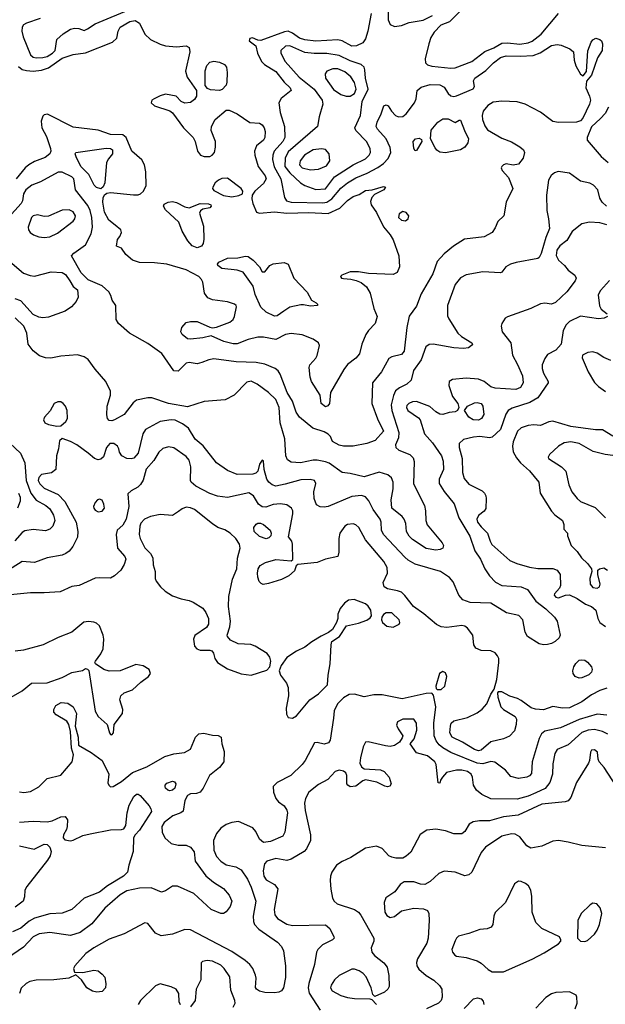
# Model space of a CAD drawing. Extents: x 1173029 to 1307123, y 522559 to 678521.
# Tile 318 of 623: x 1267217 to 1271464, y 552306 to 559449. Entities that reach past the tile are written whole.
import ezdxf

# ---------------------------------------------------------------- set-up
doc = ezdxf.new("R2010")
doc.units = 0

msp = doc.modelspace()

# ---------------------------------------------------------------- linework, layer by layer
at = {"layer": '0CON10XD'}
for points in [[(1269888.8, 559565), (1269888.3, 559448.3), (1269905, 559413.3), (1269935, 559400), (1269985, 559405.8), (1270042.5, 559427.5), (1270143.4, 559446.6), (1270211.7, 559478.3)], [(1269765.2, 559494.8), (1269742.3, 559365), (1269725, 559310), (1269705, 559280.9), (1269660.1, 559259.9), (1269625, 559257.5), (1269555, 559294.7), (1269525, 559302.9), (1269365, 559292.9), (1269285, 559301.7), (1269245.9, 559315.9), (1269195, 559351.6), (1269164.8, 559364.8), (1269138.3, 559361.7), (1268965, 559299.2), (1268945, 559301.2), (1268905, 559318), (1268885, 559312.5), (1268880, 559295), (1268928.6, 559258.6), (1268942.1, 559205), (1268970.5, 559145), (1268992.9, 559122.9), (1269075, 559073.9), (1269135.7, 558995.7), (1269178.2, 558955), (1269185.6, 558935), (1269112.9, 558877.1), (1269096.2, 558845), (1269106.1, 558775), (1269137.4, 558675), (1269139.5, 558595), (1269126.2, 558565), (1269063.6, 558495), (1269052.6, 558465), (1269050.3, 558435), (1269061.4, 558381.4), (1269110.5, 558295), (1269138.3, 558158.3), (1269152.9, 558135), (1269185, 558124.1), (1269415, 558120.4), (1269445, 558125.6), (1269479.8, 558150.2), (1269545, 558226.1), (1269593.4, 558266.6), (1269655, 558301.6), (1269737.5, 558335), (1269814.5, 558375.5), (1269854.8, 558405.2), (1269888.8, 558441.2), (1269908.5, 558485), (1269902.9, 558522.9), (1269875.8, 558585.8), (1269813.1, 558655), (1269803.3, 558675), (1269808.6, 558705), (1269838, 558765), (1269857.5, 558825), (1269875, 558831.2), (1269890, 558825), (1269914.4, 558784.4), (1269943.8, 558753.8), (1269965, 558744.5), (1269995, 558745.5), (1270019.6, 558765), (1270080.5, 558845), (1270093.3, 558875), (1270099.4, 558935), (1270129.6, 558960.4), (1270195, 558978.2), (1270265, 558975.9), (1270295, 558958.8), (1270324.3, 558914.3), (1270345, 558896.8), (1270365, 558891.6), (1270385, 558895.8), (1270505, 558948), (1270515.8, 558965), (1270509.2, 559005), (1270519.2, 559025), (1270598.5, 559081.5), (1270653.1, 559135), (1270705, 559175.3), (1270745, 559187.6), (1270846.3, 559183.7), (1270940.7, 559189.3), (1270992.2, 559207.8), (1271075, 559261.9), (1271115, 559269.7), (1271145, 559264.1), (1271206.8, 559236.8), (1271233.1, 559215), (1271238.9, 559155), (1271250.9, 559115), (1271285, 559053.8), (1271305, 559042.5), (1271327.5, 559072.5), (1271336.8, 559223.2), (1271361.4, 559285), (1271375, 559303.8), (1271395, 559313.8), (1271425, 559306.2), (1271436.7, 559295), (1271443.6, 559273.6), (1271441.2, 559225), (1271408.5, 559171.5), (1271365, 559047.5), (1271327, 559003), (1271322.9, 558955), (1271350.4, 558895), (1271356.7, 558865), (1271349.1, 558835), (1271302.2, 558735), (1271285, 558715.3), (1271255, 558705.3), (1271125, 558702.2), (1271085, 558711.4), (1271065, 558724.2), (1270995, 558778.2), (1270882.5, 558835), (1270825, 558854.1), (1270715, 558857.5), (1270650.4, 558849.6), (1270613.1, 558826.9), (1270579.7, 558785), (1270571.2, 558755), (1270572.9, 558725), (1270589.9, 558679.9), (1270611.1, 558651.1), (1270715, 558590.4), (1270785, 558561.9), (1270845, 558527.8), (1270870.6, 558505), (1270877.8, 558485), (1270869.4, 558445), (1270835, 558402), (1270795.9, 558394.1), (1270745, 558403.1), (1270725, 558396.7), (1270713.1, 558385), (1270709.4, 558375), (1270715.8, 558355), (1270761.2, 558305), (1270794, 558225), (1270746.5, 558125), (1270729.2, 558025), (1270684.4, 557985.6), (1270665, 557940), (1270644.3, 557905.7), (1270585, 557874), (1270444.3, 557855.7), (1270363.9, 557806.1), (1270295, 557751.5), (1270245.4, 557695), (1270213.1, 557605), (1270129.6, 557460.4), (1270095, 557371.4), (1270041.3, 557298.7), (1270023.8, 557215), (1270005, 557044), (1269985, 557020), (1269915, 557002.9), (1269895, 556990), (1269842.1, 556895), (1269776.9, 556815), (1269771.8, 556665), (1269812.8, 556552.8), (1269855.6, 556465), (1269795, 556395.6), (1269735, 556373.5), (1269635, 556354.3), (1269565, 556354.4), (1269535, 556361.4), (1269485, 556390), (1269470, 556425), (1269455, 556443.3), (1269425, 556459.2), (1269344, 556486), (1269245.5, 556565), (1269223, 556603), (1269195, 556681.9), (1269156.7, 556745), (1269106.7, 556876.7), (1269091.2, 556901.2), (1269068.6, 556918.6), (1268995, 556950.5), (1268932.9, 556962.9), (1268787.9, 556967.9), (1268625, 556987.7), (1268588.1, 556981.9), (1268538, 556962), (1268503, 556953), (1268445, 556961.4), (1268425, 556957.1), (1268365, 556900), (1268335, 556901.2), (1268247.8, 557027.8), (1268145, 557100.5), (1268013.3, 557175), (1267934.1, 557244.1), (1267916.7, 557275), (1267913.3, 557375), (1267886.7, 557415), (1267878.8, 557448.8), (1267864, 557475), (1267815, 557517.5), (1267712.7, 557562.7), (1267662.7, 557612.7), (1267592, 557735), (1267609.2, 557755), (1267694.4, 557815), (1267734.8, 557895.2), (1267743.7, 557945), (1267739.6, 558015), (1267727.9, 558065), (1267711.1, 558101.1), (1267622.1, 558215), (1267609.5, 558295), (1267595, 558307.9), (1267525, 558342.2), (1267495, 558342.2), (1267367.5, 558272.5), (1267305, 558249.1), (1267261.5, 558215), (1267244.5, 558185), (1267236.5, 558135), (1267226.5, 558115), (1267135.4, 558015)], [(1267365, 559458), (1267265, 559423.2), (1267245, 559411.5), (1267235, 559395.8), (1267232.9, 559365), (1267242.2, 559325), (1267294.2, 559195), (1267315, 559176.5), (1267335, 559171.4), (1267384.2, 559174.2), (1267415, 559182.6), (1267454.7, 559205), (1267474.1, 559225), (1267486.8, 559305), (1267532.6, 559347.4), (1267585, 559379.2), (1267615, 559388), (1267645, 559385.5), (1267685, 559370), (1267707.6, 559382.4), (1267765, 559419.3), (1268037.4, 559532.6)], [(1270406.2, 559505), (1270335, 559433.3), (1270270.9, 559409.1), (1270222.1, 559357.9), (1270199.8, 559320.2), (1270183.5, 559275), (1270157.1, 559165), (1270160, 559135), (1270175, 559120.6), (1270205, 559111.8), (1270345, 559097.3), (1270375, 559099.7), (1270496, 559145), (1270590.7, 559219.3), (1270655, 559244.7), (1270715, 559278.6), (1270755, 559281.9), (1270845, 559271.7), (1270905, 559281.6), (1270935, 559293.3), (1270999.5, 559345), (1271124.2, 559495)], [(1267208.3, 559108.3), (1267235, 559086.9), (1267265, 559079.5), (1267315.2, 559074.8), (1267375, 559082.9), (1267425, 559100), (1267525, 559169.3), (1267605, 559195.9), (1267695, 559208.9), (1267890, 559285), (1267922.2, 559315), (1267930.5, 559365), (1267945.5, 559395), (1268014.8, 559435.2), (1268055, 559443.3), (1268084.8, 559424.8), (1268123.6, 559343.6), (1268165.2, 559305.2), (1268235, 559271.3), (1268275, 559260.4), (1268355, 559251.5), (1268425, 559258.8), (1268446.1, 559246.1), (1268450.8, 559215), (1268420, 559075), (1268431.7, 559031.7), (1268498, 558935), (1268498.8, 558895), (1268485, 558871.2), (1268455, 558849.4), (1268415, 558844.4), (1268388.8, 558855), (1268352.5, 558895), (1268275, 558909.4), (1268235, 558897.8), (1268191.2, 558875), (1268176.2, 558865), (1268171.2, 558845), (1268195, 558824.2), (1268305, 558787.5), (1268324.4, 558774.4), (1268404.6, 558665), (1268476.1, 558595), (1268490.6, 558565), (1268506.5, 558495), (1268528.6, 558465), (1268555, 558456.4), (1268595, 558456.7), (1268612.5, 558465), (1268628.9, 558485), (1268637.5, 558525), (1268636.5, 558565), (1268606.2, 558645), (1268606.9, 558675), (1268635, 558724.4), (1268715, 558792.5), (1268735, 558792.5), (1268795, 558767.1), (1268885, 558703.1), (1268955, 558697.5), (1268975, 558686), (1268990.8, 558665), (1268996.8, 558636.8), (1268995.6, 558595), (1268985.4, 558574.6), (1268935.5, 558534.5), (1268920, 558495), (1268921.5, 558465), (1268947.5, 558385), (1268997, 558317), (1269003.3, 558295), (1268985, 558261.5), (1268922, 558205), (1268902, 558175), (1268900.5, 558150.5), (1268908.8, 558115), (1268935, 558053.3), (1268955.9, 558045.9), (1269065, 558054.2), (1269155, 558045.9), (1269315, 558050.2), (1269455, 558042.4), (1269537.9, 558082.1), (1269595, 558138.5), (1269635, 558166.2), (1269679.6, 558180.4), (1269725, 558209.4), (1269774.3, 558215.7), (1269855, 558240), (1269870, 558235), (1269857.5, 558215), (1269789.5, 558180.5), (1269770, 558160), (1269760.3, 558129.7), (1269765.5, 558105.5), (1269805, 558051.4), (1269856.3, 557946.3), (1269905, 557888.5), (1269925, 557853.1), (1269966.2, 557735), (1269970.8, 557655), (1269953.9, 557616.1), (1269925, 557601.2), (1269747.7, 557607.7), (1269675, 557620), (1269615, 557620), (1269554.1, 557595.9), (1269542.5, 557585), (1269550, 557575), (1269565, 557571.2), (1269617.7, 557567.7), (1269657.3, 557557.3), (1269692.7, 557542.7), (1269732.1, 557512.1), (1269758.6, 557465), (1269785.5, 557355), (1269810, 557295), (1269795.5, 557244.5), (1269746.3, 557193.7), (1269727.5, 557165), (1269699.2, 557095), (1269682, 557025), (1269655.5, 556994.5), (1269595, 556947.5), (1269567.9, 556912.1), (1269471.9, 556745), (1269464.2, 556665), (1269453, 556647), (1269435, 556641.4), (1269404, 556665), (1269396.2, 556725), (1269332.9, 556825), (1269324.2, 556855), (1269316.2, 556925), (1269321.2, 556945), (1269365, 556993.3), (1269375, 557012.5), (1269390.8, 557085), (1269384, 557105), (1269345, 557131.9), (1269265, 557163.5), (1269185, 557172.3), (1269145, 557165.4), (1269075, 557130), (1268985, 557146.8), (1268945, 557145.4), (1268875, 557128.9), (1268795, 557097.5), (1268765, 557098.5), (1268697.5, 557115), (1268605, 557156.2), (1268545, 557140), (1268455, 557130.8), (1268434.4, 557134.4), (1268396.2, 557165), (1268386, 557185), (1268393.3, 557215), (1268425, 557251.2), (1268455, 557260), (1268505, 557260), (1268595, 557218), (1268615, 557213.8), (1268645, 557218), (1268740, 557255), (1268765, 557273.8), (1268776, 557295), (1268788.6, 557365), (1268785.7, 557375), (1268773.8, 557385), (1268725, 557401.2), (1268616.1, 557416.1), (1268581.3, 557431.3), (1268557.8, 557465), (1268545.5, 557545), (1268535.6, 557565), (1268515, 557585.4), (1268424.1, 557634.1), (1268284.7, 557675.3), (1268195, 557685.9), (1268085, 557687.3), (1268034.8, 557704.8), (1267985.6, 557745), (1267955, 557791.2), (1267920, 557805), (1267926.7, 557855), (1267944.1, 557875.9), (1267956.2, 557905), (1267950, 557925), (1267908.3, 557958.3)], [(1269365, 558218), (1269435, 558221.8), (1269499.8, 558310.2), (1269635, 558395.8), (1269725, 558438.7), (1269751.5, 558465), (1269760.8, 558485), (1269758.7, 558515), (1269733.3, 558565), (1269656, 558645), (1269648, 558665), (1269688.8, 558755), (1269701.2, 558855), (1269744.6, 558945), (1269725.4, 559025), (1269721.1, 559085), (1269714.3, 559105), (1269693.3, 559123.3), (1269615, 559149.5), (1269535, 559189.2), (1269445, 559203.8), (1269353.1, 559203.1), (1269285, 559211.2), (1269175, 559258.8), (1269145, 559256.4), (1269110.4, 559225), (1269111.3, 559205), (1269142.4, 559145), (1269245, 559033.1), (1269351.5, 558945), (1269410.5, 558865), (1269416.7, 558835), (1269389.4, 558745), (1269377, 558673), (1269165, 558489.6), (1269141.6, 558445), (1269140.6, 558385), (1269175, 558337.2), (1269254.5, 558265), (1269285, 558245.4), (1269365, 558218)], [(1268665, 558936.2), (1268600.9, 558940.9), (1268579.7, 558949.7), (1268562.2, 558972.2), (1268562.3, 559077.7), (1268573.3, 559116.7), (1268595, 559141.1), (1268625, 559147.1), (1268665, 559141.9), (1268701.2, 559125), (1268715.8, 559105), (1268722.5, 559065), (1268720, 558995), (1268713.3, 558975), (1268685, 558943.3), (1268665, 558936.2)], [(1269615, 558893.5), (1269645, 558913.4), (1269657.6, 558945), (1269645, 558993.3), (1269618.9, 559035), (1269575, 559071.2), (1269525, 559091.7), (1269488.2, 559091.8), (1269444.2, 559075), (1269431.9, 559055), (1269434.6, 559025), (1269493.1, 558943.1), (1269545.6, 558905.6), (1269585, 558893.5), (1269615, 558893.5)], [(1271488.5, 558815), (1271462.7, 558767.3), (1271428.7, 558731.3), (1271365, 558670.6), (1271333.5, 558595), (1271331.9, 558575), (1271435, 558456.7), (1271485, 558411.9)], [(1267908.3, 557958.3), (1267863.8, 557995), (1267832.1, 558052.1), (1267819.8, 558125), (1267822.9, 558157.1), (1267832, 558178), (1267849.4, 558190.6), (1267874.6, 558195.4), (1268042.6, 558177.4), (1268075, 558178.8), (1268093.8, 558186.2), (1268115.5, 558205), (1268133.8, 558246.2), (1268132.5, 558345), (1268122.1, 558395), (1268101.5, 558431.5), (1268030, 558495), (1267989.4, 558595), (1267965, 558613.5), (1267875.3, 558615.3), (1267785, 558648.7), (1267605, 558668.2), (1267417.3, 558762.7), (1267395, 558758.6), (1267385, 558750), (1267372.1, 558712.1), (1267376.1, 558665), (1267411.9, 558601.9), (1267440.8, 558515), (1267442.7, 558495), (1267435.5, 558475), (1267401.8, 558448.2), (1267325, 558419.7), (1267282.5, 558395), (1267256.3, 558373.7), (1267190.4, 558295)], [(1270305, 558484.3), (1270265, 558488), (1270243, 558503), (1270230.3, 558520.3), (1270196.7, 558585), (1270202.3, 558647.7), (1270250, 558705), (1270285, 558728.8), (1270325, 558728.8), (1270375, 558702.5), (1270405, 558720), (1270415, 558720), (1270442, 558645), (1270472, 558585), (1270468, 558555), (1270445.7, 558524.3), (1270415, 558506), (1270305, 558484.3)], [(1270085, 558497.5), (1270076.2, 558515), (1270070.8, 558565), (1270086.7, 558585), (1270115, 558590), (1270130.7, 558580.7), (1270133.3, 558565), (1270095, 558500), (1270085, 558497.5)], [(1267805, 558221.4), (1267775, 558230.5), (1267757.4, 558247.4), (1267718.8, 558325), (1267661.1, 558385), (1267626, 558455), (1267620, 558475), (1267623.9, 558486.1), (1267845, 558516.4), (1267875, 558515.6), (1267890.8, 558505), (1267890, 558475), (1267859.9, 558440.1), (1267846.2, 558413.8), (1267834.7, 558265.3), (1267823.3, 558236.7), (1267805, 558221.4)], [(1269325, 558360.3), (1269385, 558364), (1269441.4, 558388.6), (1269465.5, 558424.5), (1269461.5, 558475), (1269435, 558506.5), (1269405, 558511.2), (1269345, 558504.6), (1269281.9, 558465), (1269250.5, 558425), (1269246.5, 558395), (1269265, 558374.7), (1269325, 558360.3)], [(1271472.2, 558095), (1271440.6, 558125), (1271424.4, 558155), (1271409.5, 558215), (1271379.5, 558249.5), (1271352.4, 558262.4), (1271285, 558278.2), (1271204.5, 558335.5), (1271122.9, 558347.1), (1271095, 558336.9), (1271071.4, 558318.6), (1271053.3, 558285), (1271039.1, 558175), (1271040.5, 558065), (1271052.7, 558005), (1271058.5, 557935), (1271032.1, 557867.9), (1270998.1, 557751.9), (1270985.5, 557724.5), (1270975, 557716), (1270817.6, 557687.6), (1270776.2, 557675), (1270742, 557655), (1270715, 557617.5), (1270705, 557612.5), (1270575, 557620), (1270455, 557598.1), (1270414.6, 557575.4), (1270375, 557528.8), (1270320, 557375), (1270320.9, 557300.9), (1270329.1, 557279.1), (1270395.3, 557175.3), (1270421.2, 557151.2), (1270497.5, 557105), (1270500, 557095), (1270494, 557085), (1270471.1, 557068.9), (1270435, 557062.5), (1270365, 557068.5), (1270215, 557095.6), (1270186.8, 557093.2), (1270163.7, 557076.3), (1270128.8, 556981.2), (1270073.1, 556905), (1270057.1, 556835), (1270025.6, 556805), (1269970.8, 556779.2), (1269943.8, 556756.2), (1269927.1, 556722.9), (1269910, 556655), (1269916.2, 556615), (1269967.5, 556455), (1269963.8, 556416.2), (1269941.9, 556365), (1269944.2, 556345), (1269966.6, 556326.6), (1270046.7, 556295), (1270071.7, 556271.7), (1270077.5, 556245), (1270072, 556082), (1270152, 555925), (1270161.1, 555885), (1270163.1, 555815), (1270173.3, 555783.3), (1270282, 555655), (1270291.2, 555635), (1270285.6, 555614.4), (1270265.5, 555604.5), (1270235, 555601.5), (1270165, 555613.6), (1270065, 555678.2), (1270041.2, 555701.2), (1270023.2, 555735), (1270017.3, 555795), (1270006.7, 555826.7), (1269992.2, 555845), (1269916.2, 555906.2), (1269910, 555965), (1269925.6, 556045), (1269926.7, 556095), (1269912.5, 556125), (1269887.6, 556147.6), (1269823.2, 556166.8), (1269715, 556133.5), (1269615, 556156.4), (1269555, 556163.5), (1269461.1, 556231.1), (1269435, 556242.4), (1269375, 556253.1), (1269345, 556253.1), (1269254.7, 556234.7), (1269185, 556238.5), (1269159.4, 556255), (1269147.3, 556285), (1269140.6, 556409.4), (1269105.3, 556525), (1269098.8, 556635), (1269075, 556694.3), (1269022.5, 556745), (1268940, 556805), (1268895, 556826.9), (1268865, 556820.5), (1268772.2, 556725), (1268708, 556692), (1268555, 556678.5), (1268435, 556639.6), (1268295.3, 556665.3), (1268175.5, 556705.5), (1268145, 556705.5), (1268065, 556690), (1268039.8, 556670.2), (1267975, 556584.5), (1267903.8, 556545), (1267885, 556538.9), (1267865, 556541.9), (1267853.1, 556555), (1267848, 556582), (1267851.3, 556645), (1267876.4, 556725), (1267875.5, 556755), (1267841.8, 556825), (1267763.3, 556913.3), (1267713.2, 556983.2), (1267685, 557002.9), (1267635, 557017.8), (1267515, 557008.5), (1267442.6, 556992.6), (1267404.4, 556995.6), (1267360.8, 557010.8), (1267315, 557047.5), (1267278.2, 557095), (1267269.6, 557175), (1267246.2, 557225), (1267184.4, 557285)], [(1268755, 558164.6), (1268806.8, 558173.2), (1268832.5, 558185), (1268836.2, 558205), (1268822, 558225), (1268725, 558299.1), (1268683.2, 558296.8), (1268658, 558285), (1268635.4, 558264.6), (1268616.7, 558235), (1268615.6, 558225), (1268625, 558210.5), (1268695, 558173.2), (1268755, 558164.6)], [(1268505, 557794.3), (1268468.3, 557808.3), (1268435.5, 557845.5), (1268394, 557914), (1268370, 557980), (1268275, 558070), (1268260, 558095), (1268265, 558110), (1268292.5, 558125), (1268325, 558130.8), (1268355, 558122), (1268415, 558090.8), (1268445, 558084), (1268525, 558115.8), (1268585, 558112.5), (1268603.3, 558105), (1268606, 558095), (1268596.2, 558085), (1268545, 558073.8), (1268528.3, 558061.7), (1268520, 558045), (1268551.1, 557951.1), (1268552.1, 557857.9), (1268546.9, 557825), (1268535.8, 557805), (1268505, 557794.3)], [(1267395, 557868.2), (1267435, 557873.1), (1267490.2, 557899.8), (1267605, 557988.1), (1267617.1, 558005), (1267620.8, 558025), (1267605, 558055.6), (1267575, 558069.5), (1267525, 558067.5), (1267426.1, 558023.9), (1267395, 558021.8), (1267345, 558032.3), (1267315, 558025.4), (1267303.3, 558015), (1267277.1, 557945), (1267280, 557925), (1267291.9, 557905), (1267317.1, 557887.1), (1267354.7, 557874.7), (1267395, 557868.2)], [(1270015, 557990), (1270034.3, 558005), (1270039.4, 558025), (1270020.5, 558050.5), (1269995, 558058.5), (1269969.4, 558040.6), (1269965.6, 558015), (1269985, 557994.5), (1270015, 557990)], [(1271475, 557959.6), (1271425, 557974.6), (1271350.7, 557979.3), (1271295, 557967.5), (1271225, 557912.9), (1271185, 557846), (1271135, 557807.5), (1271114, 557776), (1271108.9, 557738.9), (1271124, 557704), (1271167.5, 557665), (1271195, 557630.8), (1271243.8, 557595), (1271252, 557575), (1271245, 557553.8), (1271185, 557474.3), (1271103.7, 557396.3), (1271075, 557385.6), (1271025, 557393.1), (1270995, 557388.1), (1270925, 557352.7), (1270755, 557294), (1270737.1, 557282.9), (1270714.2, 557245), (1270710, 557225), (1270715.6, 557185), (1270780, 557105), (1270791.9, 557015), (1270828.7, 556948.7), (1270864.2, 556864.2), (1270868.7, 556815), (1270848.3, 556781.7), (1270814.6, 556765.4), (1270665.4, 556775.4), (1270634.6, 556784.6), (1270585.2, 556825.2), (1270545, 556841.8), (1270455, 556848.1), (1270355, 556840), (1270331.4, 556825), (1270328.6, 556795), (1270355.7, 556715.7), (1270393.6, 556663.6), (1270402.5, 556635), (1270392.5, 556615), (1270375.9, 556604.1), (1270330.8, 556599.2), (1270285, 556586), (1270265, 556588), (1270234.4, 556604.4), (1270192.7, 556642.7), (1270095, 556680), (1270065, 556677.1), (1270040, 556665), (1270025, 556650), (1270022.5, 556635), (1270032, 556615), (1270110.6, 556560.6), (1270120.8, 556545), (1270152.5, 556445), (1270210.5, 556380.5), (1270276.2, 556285), (1270287.4, 556247.4), (1270290.8, 556185), (1270258.5, 556115), (1270258.5, 556085), (1270295, 556025.7), (1270367.1, 555937.1), (1270401.8, 555835), (1270482.5, 555702.5), (1270518, 555595), (1270559.6, 555535), (1270589.5, 555465), (1270624.7, 555414.7), (1270668.7, 555368.7), (1270713.4, 555343.4), (1270854.5, 555334.5), (1270901.2, 555315), (1270960.8, 555230.8), (1271033.5, 555175), (1271096.7, 555115), (1271114.5, 555085), (1271137, 554983), (1271128.8, 554965), (1271100.7, 554939.3), (1271075, 554924.4), (1271045, 554916.4), (1271015, 554913.8), (1270985, 554921.1), (1270900, 554975), (1270883.1, 555005), (1270866.9, 555095), (1270836.2, 555126.2), (1270747, 555147), (1270635, 555215.7), (1270485, 555221.8), (1270430.6, 555240.6), (1270402.5, 555275), (1270360.8, 555370.8)], [(1267061.5, 557765), (1267245, 557611.2), (1267292.9, 557592.9), (1267325, 557588.9), (1267445, 557620.6), (1267525, 557615.8), (1267549.7, 557599.7), (1267579.2, 557555), (1267605, 557513.3), (1267635, 557490), (1267640, 557435), (1267626.7, 557405), (1267592.9, 557365), (1267546.6, 557333.4), (1267425, 557290.6), (1267385, 557286.9), (1267355, 557291.5), (1267315, 557310.9), (1267225, 557408.8), (1267185, 557424.1)], [(1269065, 557299.4), (1269005, 557326.9), (1268965, 557364.3), (1268925.5, 557455), (1268910, 557515), (1268838.5, 557618.5), (1268795, 557631.5), (1268683.8, 557645), (1268653.8, 557665), (1268651.2, 557675), (1268660.6, 557689.4), (1268725, 557718), (1268798.8, 557721.2), (1268855, 557733.8), (1268875, 557731.2), (1268910, 557705), (1268955.9, 557655.9), (1268975, 557620), (1268995, 557620), (1269031.2, 557665), (1269055, 557678.6), (1269135, 557686.9), (1269164, 557675), (1269205, 557574), (1269302.4, 557472.4), (1269332.5, 557415), (1269367.5, 557395), (1269377.5, 557385), (1269377.5, 557375), (1269325, 557370), (1269275, 557381.2), (1269255, 557380), (1269175, 557362.5), (1269132.5, 557335), (1269085, 557300), (1269065, 557299.4)], [(1271495, 557557.8), (1271429.5, 557485), (1271413.2, 557453.2), (1271422.7, 557372.7), (1271435, 557350), (1271478, 557315)], [(1271481.2, 557295), (1271456.6, 557283.4), (1271415, 557280), (1271285, 557297.1), (1271205, 557260), (1271180, 557235), (1271159.1, 557195), (1271144.4, 557095), (1271105, 557050.6), (1271045, 557020), (1271025, 556990), (1271006.9, 556945), (1271007.4, 556917.4), (1271015.6, 556885), (1271050, 556825), (1271050, 556815), (1270974.7, 556705.3), (1270918, 556672), (1270788.5, 556631.5), (1270760.8, 556615), (1270743.1, 556586.9), (1270705, 556475.8), (1270645, 556420), (1270625, 556416.2), (1270555, 556425.3), (1270508.4, 556421.6), (1270436.8, 556403.2), (1270404.5, 556375), (1270403.6, 556345), (1270425.3, 556265), (1270429.3, 556165), (1270441.7, 556121.7), (1270475, 556080), (1270571.7, 556031.7), (1270588.1, 556015), (1270596.9, 555995), (1270601.1, 555975), (1270597.4, 555902.6), (1270585.4, 555884.6), (1270545, 555851.9), (1270533.6, 555826.4), (1270538.2, 555805), (1270565, 555771.1)], [(1271505, 556977.5), (1271455, 556998.1), (1271405, 557030.5), (1271375, 557040), (1271336.7, 557035), (1271298.8, 557015), (1271296.2, 556995), (1271339.4, 556895), (1271386, 556816), (1271415, 556788.5), (1271465, 556751.5)], [(1267485, 556500), (1267515, 556503.3), (1267552.5, 556535), (1267562.5, 556555), (1267560, 556615), (1267548, 556645), (1267531.2, 556665), (1267515, 556676), (1267492.3, 556677.7), (1267466.7, 556665), (1267438.8, 556611.2), (1267396.7, 556565), (1267388.8, 556545), (1267400, 556525), (1267425, 556511.2), (1267485, 556500)], [(1270545, 556543.8), (1270505, 556545.7), (1270473.8, 556565), (1270442.5, 556615), (1270464.2, 556645.8), (1270515, 556669.2), (1270535, 556672.5), (1270565, 556663.8), (1270575.6, 556645), (1270583.1, 556585), (1270567.1, 556555), (1270545, 556543.8)], [(1270360.8, 555370.8), (1270335, 555403.3), (1270268.8, 555445), (1270085, 555499.6), (1270035, 555527.9), (1270010.1, 555550.1), (1269855.4, 555715), (1269842.1, 555745), (1269838.5, 555805), (1269831.5, 555825), (1269780.9, 555895), (1269749.2, 555959.2), (1269725, 555987.3), (1269695, 555996.2), (1269625, 555988.9), (1269455, 555917.5), (1269425, 555911.5), (1269395, 555914.4), (1269370.3, 555930.3), (1269352.5, 555975), (1269351.1, 556025), (1269365.7, 556085), (1269355.4, 556105.4), (1269323.6, 556113.6), (1269255, 556110.7), (1269141.7, 556078.3), (1269075, 556065.4), (1269048.6, 556075), (1269023.1, 556095), (1269010, 556115), (1268990.8, 556185), (1268985.8, 556245.8), (1268975, 556252.5), (1268956.1, 556223.9), (1268944, 556175), (1268929.8, 556160.2), (1268908.8, 556151.2), (1268795, 556149.6), (1268725, 556178.1), (1268645, 556234.2), (1268547.2, 556357.2), (1268490, 556405), (1268441.5, 556485), (1268398.3, 556518.3), (1268345, 556544.2), (1268315, 556547.4), (1268235, 556533.3), (1268128.1, 556475), (1268110, 556445), (1268075, 556303.3), (1268045, 556269.2), (1268025, 556262.9), (1267995, 556265.8), (1267956.7, 556285), (1267941.2, 556311.2), (1267936.2, 556335), (1267925.5, 556355.5), (1267898.8, 556375), (1267871.2, 556375), (1267845.6, 556345), (1267825, 556278), (1267805, 556261.1), (1267785, 556256.9), (1267758.8, 556265), (1267714.5, 556304.5), (1267630, 556365), (1267585, 556388.8), (1267525, 556410), (1267506.4, 556393.6), (1267498.8, 556335), (1267483.8, 556285), (1267480, 556185), (1267447.4, 556162.6), (1267375, 556150), (1267355, 556128.8), (1267350.5, 556105), (1267361.7, 556081.7), (1267395, 556050.9), (1267494.6, 556004.6), (1267544.7, 555954.7), (1267627.1, 555805), (1267639.5, 555735), (1267636.9, 555695), (1267603, 555627), (1267575, 555593.3), (1267552.3, 555577.7), (1267523.9, 555563.9), (1267415, 555545.6), (1267325, 555510.4), (1267235, 555519.4), (1267116.1, 555443.9)], [(1271394.5, 556474.5), (1271215, 556497.9), (1271085, 556536.5), (1271055, 556532.2), (1270995, 556504.2), (1270945, 556509.5), (1270905, 556505.5), (1270855, 556488.2), (1270827.1, 556465), (1270797, 556387), (1270791.8, 556355), (1270796.7, 556315), (1270820.2, 556270.2), (1270849.4, 556235), (1270915, 556177.1), (1270981.9, 556095), (1270991.9, 556015), (1271074.1, 555884.1), (1271097.9, 555857.9), (1271153.8, 555815), (1271162.5, 555787.5), (1271163, 555753), (1271190, 555725), (1271190, 555705), (1271216.2, 555635), (1271260.5, 555590.5), (1271292.9, 555545), (1271335.6, 555505), (1271364.2, 555465), (1271366.2, 555445), (1271351.8, 555395), (1271354.5, 555355), (1271375, 555331.1), (1271404.3, 555325.7), (1271421.2, 555335), (1271428, 555355), (1271410, 555425), (1271410, 555455), (1271422.5, 555465), (1271455, 555471.4), (1271480.6, 555455)], [(1271518.9, 556428.9), (1271445, 556474.2), (1271394.5, 556474.5)], [(1271475, 554598.5), (1271425, 554582.5), (1271365, 554551.5), (1271295, 554500.8), (1271205, 554457.1), (1271154.5, 554454.5), (1271085, 554467.5), (1271017.2, 554442.8), (1270957, 554447), (1270927.7, 554457.7), (1270855, 554511.2), (1270826.7, 554525), (1270771.8, 554541.8), (1270715, 554572), (1270687.5, 554572.5), (1270682.5, 554565), (1270684, 554535), (1270707.5, 554465), (1270725, 554444), (1270810, 554395), (1270819.2, 554375), (1270817.8, 554335), (1270805, 554291.2), (1270769.5, 554250.5), (1270725, 554231.2), (1270635, 554210.5), (1270565, 554149.7), (1270545, 554146), (1270515, 554154.1), (1270428.1, 554208.1), (1270353.5, 554245), (1270337.5, 554275), (1270340.5, 554325), (1270345.7, 554345), (1270365, 554362.9), (1270465, 554387.8), (1270535, 554420.5), (1270572.2, 554447.8), (1270604.3, 554485.7), (1270635, 554556.7), (1270658.8, 554591.2), (1270677.4, 554662.6), (1270693.1, 554785), (1270691.4, 554815), (1270682.9, 554835), (1270665.4, 554855.4), (1270635, 554871.4), (1270565, 554872.5), (1270525, 554890), (1270511.1, 554915), (1270504.4, 554985), (1270465, 555034.3), (1270445, 555049.4), (1270425, 555053.1), (1270315, 555040), (1270275, 555044), (1270240.9, 555060.9), (1270149.1, 555139.1), (1270072.4, 555192.4), (1270011.5, 555271.5), (1269985.3, 555295.3), (1269956.7, 555306.7), (1269885, 555320), (1269859.4, 555335), (1269853.6, 555365), (1269883.5, 555435), (1269882.5, 555475), (1269857.9, 555517.9), (1269725.9, 555675.9), (1269676.2, 555766.2), (1269655, 555784.4), (1269635, 555791.1), (1269595, 555786.5), (1269574.6, 555775.4), (1269539.4, 555725), (1269530.5, 555685), (1269532.7, 555587.3), (1269525, 555553.8), (1269435, 555534.4), (1269375, 555511.8), (1269233, 555497), (1269223, 555487), (1269209.1, 555450.9), (1269168, 555415), (1269115, 555388.2), (1269022, 555358), (1268982.6, 555352.6), (1268967.8, 555357.8), (1268953.7, 555373.7), (1268942.9, 555405), (1268941.3, 555435), (1268946.8, 555465), (1268961.5, 555488.5), (1268998.5, 555511.5), (1269075, 555533.3), (1269185, 555522.5), (1269197, 555533), (1269196.7, 555645), (1269190, 555665), (1269166.4, 555696.4), (1269197.8, 555865), (1269197.8, 555885), (1269189.4, 555905), (1269155, 555929.5), (1269107.4, 555937.4), (1269055, 555932.3), (1269002.7, 555912.7), (1268975, 555914), (1268948.6, 555935), (1268913.5, 555995), (1268877.6, 556017.6), (1268725, 555983.5), (1268652.6, 555992.6), (1268595, 556012.5), (1268494, 556065), (1268460, 556095), (1268455.7, 556105.7), (1268456.9, 556205), (1268445.7, 556254.3), (1268425, 556280.5), (1268335, 556343.6), (1268295, 556351.1), (1268255, 556338.5), (1268225, 556310.9), (1268188.8, 556251.2), (1268135, 556188.2), (1268112.2, 556107.8), (1268093.4, 556076.6), (1268073.2, 556056.8), (1268025, 556031.2), (1268001.7, 556008.3), (1268007.3, 555917.3), (1267988.9, 555825), (1267965, 555782.7), (1267924.6, 555745.4), (1267916.2, 555715), (1267926.3, 555616.3), (1267978.8, 555555), (1267985.4, 555535), (1267974, 555496), (1267949.4, 555455), (1267904.4, 555415), (1267875, 555398.2), (1267795, 555401.2), (1267765, 555396.4), (1267647.5, 555345), (1267595, 555336), (1267510.8, 555299.2), (1267395, 555290.9), (1267295, 555291.5), (1267125, 555273.8)], [(1267145, 556378.1), (1267223.3, 556303.3), (1267254.8, 556234.8), (1267263, 556105), (1267296.7, 556015), (1267335, 555962.7), (1267405.2, 555925.2), (1267435, 555900.9), (1267461.3, 555855), (1267470.4, 555815), (1267456.5, 555775), (1267435, 555752.5), (1267405, 555742.1), (1267315, 555751.1), (1267255, 555741.5), (1267235, 555729.4), (1267181.5, 555668.5)], [(1271555, 556281.5), (1271463.9, 556293.9), (1271377.2, 556317.2), (1271275, 556375.4), (1271215, 556387.8), (1271165, 556379.2), (1271124, 556356), (1271060, 556295), (1271050, 556275), (1271052, 556265), (1271145.8, 556205), (1271179.2, 556175), (1271200.8, 556075), (1271222, 556025), (1271260, 555975), (1271285, 555954.4), (1271389.8, 555909.8), (1271465.2, 555835.2)], [(1267207.9, 556015), (1267219.6, 555985), (1267219.2, 555955), (1267200.9, 555905)], [(1267785, 555880), (1267815, 555884.2), (1267830.8, 555905), (1267827.5, 555935), (1267815, 555963.3), (1267795, 555971.2), (1267780, 555965), (1267765, 555946.7), (1267753, 555917), (1267754.3, 555905), (1267765, 555890.8), (1267785, 555880)], [(1268895, 554693.5), (1269008.8, 554731.2), (1269031.9, 554755), (1269037.9, 554795), (1269030.4, 554825), (1269011.1, 554851.1), (1268925, 554905.5), (1268893.2, 554916.8), (1268801.7, 554921.7), (1268745, 554948), (1268723.3, 554975), (1268721.2, 554985), (1268740.5, 555045), (1268745.4, 555085), (1268732.4, 555192.4), (1268733.8, 555265), (1268760.2, 555389.8), (1268792.9, 555465), (1268796.6, 555543.4), (1268816.5, 555615), (1268810, 555645), (1268785, 555686), (1268743, 555723), (1268705, 555748), (1268655, 555766.2), (1268615, 555791.2), (1268484, 555895), (1268455, 555908.8), (1268425, 555911.8), (1268395, 555901.5), (1268368.1, 555881.9), (1268325, 555853.1), (1268235, 555858.8), (1268165, 555844.5), (1268120.8, 555825), (1268095, 555796), (1268088.1, 555775), (1268084.4, 555715), (1268090, 555685), (1268125, 555618.8), (1268165.5, 555575.5), (1268182.9, 555545), (1268184, 555495), (1268200, 555445), (1268200, 555395), (1268207.5, 555375), (1268239.2, 555335), (1268272.7, 555302.7), (1268325, 555268.5), (1268387.5, 555247.5), (1268445, 555236.8), (1268475, 555223.1), (1268545, 555178.9), (1268567.4, 555147.4), (1268586.7, 555105), (1268587.1, 555065), (1268570.5, 555039.5), (1268487.4, 554982.6), (1268477.5, 554955), (1268484.2, 554905), (1268501.4, 554885), (1268525, 554874.5), (1268595, 554876.2), (1268610.5, 554870.5), (1268622.5, 554852.5), (1268631.9, 554815), (1268652.2, 554785), (1268725, 554740.4), (1268823.8, 554703.8), (1268895, 554693.5)], [(1269005, 555683.1), (1268955, 555698.9), (1268918.6, 555735), (1268915.8, 555764.2), (1268931.2, 555788.8), (1268945, 555796.2), (1268963.9, 555796.1), (1268985, 555788), (1269032.9, 555745), (1269040, 555725), (1269038, 555705), (1269025, 555690), (1269005, 555683.1)], [(1270565, 555771.1), (1270609.4, 555725), (1270628.6, 555665), (1270642.6, 555642.6), (1270772, 555525), (1270823.3, 555503.3), (1270915, 555477.1), (1270975, 555467.9), (1271085, 555466.7), (1271116, 555455), (1271136, 555425), (1271140, 555345), (1271131.2, 555325), (1271095.8, 555285), (1271093.1, 555275), (1271105, 555260), (1271125, 555255.6), (1271175, 555274.2), (1271205, 555275.8), (1271261.3, 555251.3), (1271319.8, 555209.8), (1271365, 555192.3), (1271395.5, 555165), (1271409.1, 555105), (1271423.8, 555075), (1271465, 555045.9)], [(1269195, 554382), (1269225, 554398.8), (1269321.4, 554515), (1269385, 554559.6), (1269450, 554625), (1269454.4, 554695), (1269468.9, 554775), (1269475.4, 554914.6), (1269481.8, 554938.2), (1269535.7, 554975), (1269587.5, 555052.5), (1269675, 555071.9), (1269735, 555092.9), (1269759.7, 555110.3), (1269767.5, 555125), (1269764.3, 555165), (1269744.7, 555194.7), (1269725, 555211.8), (1269642.1, 555242.1), (1269602.1, 555237.9), (1269573.4, 555216.6), (1269541.7, 555178.3), (1269523.6, 555136.4), (1269523.3, 555105), (1269514, 555075), (1269485.5, 555024.5), (1269457.6, 555002.4), (1269402.6, 554977.4), (1269335, 554935.6), (1269284, 554896), (1269225, 554867.9), (1269155, 554823.3), (1269112.5, 554765), (1269100, 554725), (1269108.5, 554695), (1269152.5, 554635), (1269164.5, 554605), (1269165.7, 554545), (1269148.8, 554455), (1269152.2, 554412.2), (1269165, 554388), (1269195, 554382)], [(1269925, 555043.1), (1269970, 555065), (1269974.2, 555075), (1269968.6, 555095), (1269915, 555146.7), (1269875, 555147.1), (1269856.4, 555133.6), (1269844.2, 555115), (1269841.4, 555095), (1269848.1, 555075), (1269878.8, 555048.8), (1269925, 555043.1)], [(1267885, 554260.8), (1267896.9, 554275), (1267903.1, 554335), (1267963.1, 554415), (1267963.9, 554445), (1267943.5, 554515), (1267950.4, 554545), (1267975, 554564.6), (1268035, 554588.5), (1268095.8, 554644.2), (1268151.9, 554685), (1268165.7, 554705), (1268155.7, 554735), (1268112.2, 554762.2), (1268058.3, 554771.7), (1267945, 554726.4), (1267865, 554722.3), (1267826.2, 554736.2), (1267767.5, 554775), (1267762.5, 554785), (1267766.7, 554795), (1267805, 554848.6), (1267822.7, 554885), (1267826.7, 554955), (1267822.7, 554985), (1267795, 555052.5), (1267775, 555071.1), (1267755, 555079.1), (1267715, 555082.7), (1267682.7, 555077.3), (1267595, 555005.7), (1267495, 554967.5), (1267387.5, 554915), (1267245, 554875.7), (1267185, 554869.2)], [(1271275, 554671.1), (1271246.9, 554685), (1271232.5, 554705), (1271229.5, 554725), (1271236.7, 554755), (1271250.8, 554779.2), (1271275, 554802.5), (1271295, 554805.8), (1271315, 554802), (1271335, 554788.8), (1271364, 554755), (1271368.6, 554735), (1271364.2, 554715), (1271345, 554695.6), (1271295, 554674), (1271275, 554671.1)], [(1267122, 554515), (1267235, 554580.8), (1267303.3, 554635), (1267415, 554639.4), (1267525, 554676.8), (1267595, 554712.3), (1267671.2, 554728.8), (1267695, 554742.5), (1267708.3, 554738.3), (1267717, 554727), (1267763.4, 554433.4), (1267784.8, 554394.8), (1267850.6, 554335), (1267868.6, 554275), (1267875, 554264.2), (1267885, 554260.8)], [(1270245, 554588.8), (1270275, 554590.5), (1270301.2, 554615), (1270314.4, 554685), (1270305, 554710.8), (1270285, 554720), (1270262.7, 554705), (1270235.6, 554615), (1270237.5, 554597.5), (1270245, 554588.8)], [(1271475, 554404.4), (1271405, 554411.8), (1271275, 554373.3), (1271138.8, 554311.2), (1271025, 554286.5), (1271001.5, 554268.5), (1270985.5, 554235), (1270934.6, 554065), (1270928.3, 553981.7), (1270915, 553963.3), (1270895, 553953.5), (1270835, 553943.3), (1270779.7, 553959.7), (1270741.2, 554005), (1270663.6, 554063.6), (1270635, 554066.9), (1270575, 554050.9), (1270535, 554056.1), (1270343.8, 554133.8), (1270285, 554166.5), (1270259.5, 554189.5), (1270238, 554218), (1270222.8, 554255), (1270220.9, 554345), (1270234.3, 554464.3), (1270218.7, 554548.7), (1270205, 554562.5), (1270165, 554561.3), (1269991.5, 554521.5), (1269845, 554551.8), (1269785, 554550.4), (1269715, 554536.9), (1269644.4, 554555.6), (1269607.4, 554552.6), (1269565, 554530), (1269522.9, 554487.1), (1269498.9, 554435), (1269493.1, 554383.1), (1269467.6, 554222.4), (1269457, 554203), (1269425, 554194.2), (1269375, 554206.2), (1269355, 554203.3), (1269287.5, 554075), (1269265.5, 554045), (1269182.9, 553967.1), (1269084.4, 553915), (1269054.6, 553885.4), (1269056.5, 553845), (1269075, 553800), (1269095, 553774), (1269134, 553745), (1269154.3, 553715), (1269159.5, 553695), (1269140, 553555), (1269126.2, 553525), (1269035, 553486.2), (1268985, 553480.9), (1268955, 553504.3), (1268930.7, 553560.7), (1268907.6, 553587.6), (1268805, 553631.2), (1268755.3, 553624.7), (1268715, 553611.5), (1268675.4, 553584.6), (1268643.8, 553546.2), (1268622.7, 553495), (1268625.5, 553425), (1268645, 553379.2), (1268675.4, 553345.4), (1268715, 553318.6), (1268785, 553304.4), (1268822.8, 553282.8), (1268870, 553215), (1268896.9, 553156.9), (1268929.1, 553055), (1268910.9, 552945), (1268912.1, 552907.9), (1268919.4, 552885), (1268950.9, 552850.9), (1269087.4, 552757.4), (1269115.8, 552725), (1269131.4, 552695), (1269145.6, 552585), (1269145, 552500), (1269130, 552425), (1269115.8, 552405), (1269095.4, 552394.6), (1269065, 552389.5), (1268995, 552391.5), (1268955, 552402.2), (1268934, 552415), (1268927.1, 552427.1), (1268931.8, 552495), (1268927.6, 552517.6), (1268908.2, 552565), (1268885.3, 552595.3), (1268851.5, 552625), (1268755, 552688.7), (1268455, 552846.2), (1268415, 552850), (1268325, 552814.6), (1268242.8, 552802.8), (1268201.5, 552821.5), (1268145, 552893.3), (1268125, 552896.7), (1267975, 552817.8), (1267865, 552779.5), (1267754.2, 552715), (1267696, 552675), (1267616.7, 552585), (1267607.5, 552565), (1267615, 552540), (1267675, 552536.7), (1267755, 552554), (1267785, 552548), (1267815, 552526), (1267833.1, 552503.1), (1267840.6, 552455), (1267838.6, 552425), (1267815, 552400), (1267776.3, 552393.7), (1267745, 552400.9), (1267704, 552425), (1267665, 552483.3), (1267625, 552520), (1267573, 552497), (1267465.4, 552484.6), (1267335, 552481.5), (1267289.5, 552470.5), (1267263.5, 552456.5), (1267227.4, 552422.6), (1267214.3, 552385)], [(1267215, 553846.5), (1267247.4, 553842.6), (1267295, 553851.1), (1267355, 553883.1), (1267415, 553944.3), (1267515, 553967.3), (1267596.4, 554065), (1267607.1, 554117.1), (1267592, 554165), (1267584, 554285), (1267572.5, 554335), (1267559.3, 554359.3), (1267481.1, 554405), (1267465.5, 554425), (1267463.6, 554445), (1267477.8, 554475), (1267516.6, 554496.6), (1267565, 554490), (1267605, 554464.2), (1267627.8, 554415), (1267620, 554325), (1267640, 554245), (1267643.3, 554185), (1267735, 554133.8), (1267814.5, 554075), (1267864.3, 553975), (1267856.1, 553913.9), (1267862.5, 553895), (1267875, 553884.2), (1267895, 553885.8), (1267955, 553922.2), (1268035, 553987.2), (1268140.1, 554029.9), (1268268.8, 554105), (1268335, 554122.7), (1268412.5, 554132.5), (1268455, 554156.7), (1268492.7, 554245), (1268515, 554268), (1268552.6, 554272.6), (1268615, 554258), (1268656.1, 554256.1), (1268677.5, 554245), (1268683.3, 554195), (1268699.5, 554139.5), (1268698, 554065), (1268666, 554025), (1268594.4, 553965.6), (1268548, 553875), (1268526.2, 553845), (1268500, 553835), (1268455, 553833.3), (1268435, 553821.1), (1268414, 553785), (1268402.9, 553707.1), (1268385.6, 553694.4), (1268327.4, 553672.6), (1268265, 553625.6), (1268247.8, 553595), (1268249.4, 553555), (1268269.4, 553515), (1268315, 553473.6), (1268365, 553461.1), (1268425, 553460.8), (1268455, 553446), (1268481.7, 553411.7), (1268490, 553345), (1268567.8, 553237.8), (1268622, 553192), (1268695.3, 553145.3), (1268735, 553098), (1268755.8, 553055), (1268742.9, 553015), (1268715, 552976.2), (1268695, 552963.8), (1268675, 552964), (1268605, 552992.9), (1268480.1, 553110.1), (1268362.4, 553162.4), (1268325, 553164.3), (1268275, 553130), (1268245, 553120.6), (1268170.2, 553150.2), (1268085, 553149.2), (1267995, 553129.1), (1267945, 553100.7), (1267835, 553003.5), (1267741.1, 552888.9), (1267655, 552826.2), (1267585, 552805.5), (1267435, 552827.7), (1267358.1, 552818.1), (1267315, 552796.9), (1267245, 552721.8), (1267088.8, 552615)], [(1271482.9, 554265), (1271445, 554284.3), (1271385, 554299.3), (1271340, 554295), (1271295, 554278.6), (1271195, 554188.2), (1271114.4, 554155), (1271098.9, 554125), (1271085, 554050), (1271080.5, 553975), (1271062.1, 553915), (1271027.2, 553872.8), (1270960.3, 553839.7), (1270905, 553815.9), (1270825, 553794.7), (1270635, 553797.3), (1270569.4, 553829.4), (1270530.6, 553860.6), (1270507.9, 553895), (1270500.4, 553955), (1270491.8, 553975), (1270464.3, 553995), (1270425, 554005.3), (1270385, 554004.6), (1270313.2, 553986.8), (1270282.5, 553955), (1270268.3, 553931.7), (1270265, 553910), (1270251.7, 553911.7), (1270238.6, 554045), (1270227.8, 554065), (1270175, 554109.5), (1270095, 554130), (1270050, 554195), (1270077.7, 554232.3), (1270097.5, 554295), (1270095.4, 554345.4), (1270075, 554374), (1269995, 554375.6), (1269956.2, 554355), (1269950.3, 554330.3), (1269960.8, 554305), (1269996.7, 554255), (1269991.7, 554238.3), (1269972.7, 554207.3), (1269935, 554184.2), (1269905, 554177.5), (1269871.1, 554181.1), (1269745, 554209.2), (1269725, 554208), (1269707.3, 554175), (1269687.9, 554095), (1269684.4, 554055), (1269695, 554028), (1269714.6, 554014.6), (1269835, 554006.9), (1269861.2, 553995), (1269896.2, 553955), (1269910, 553905), (1269900.7, 553889.3), (1269885, 553883.8), (1269865, 553888.8), (1269807.3, 553917.3), (1269725, 553934.3), (1269705, 553927.5), (1269655, 553888.9), (1269614.5, 553884.5), (1269596.2, 553895), (1269590.8, 553905), (1269590, 553965), (1269581.9, 553985), (1269565, 553998.2), (1269535, 554004.6), (1269504.4, 553995), (1269451.9, 553938.1), (1269385, 553900), (1269314.4, 553845.6), (1269290.3, 553799.7), (1269282.5, 553765), (1269287.8, 553712.2), (1269326.9, 553535), (1269325, 553493.8), (1269297.3, 553435), (1269280.5, 553415), (1269185, 553358.9), (1269155, 553350), (1269075, 553363.9), (1269010, 553345), (1268991.5, 553325), (1268982.5, 553275), (1268988.2, 553235), (1269005, 553208.6), (1269065.8, 553175), (1269090, 553145), (1269062.5, 552995), (1269067.9, 552955), (1269087.6, 552927.6), (1269155, 552888.2), (1269195, 552877.9), (1269435, 552882.9), (1269467.1, 552855), (1269496.2, 552795), (1269496.7, 552785), (1269486.7, 552775), (1269413.3, 552736.7), (1269379.4, 552705), (1269369.4, 552685), (1269354.4, 552595), (1269313.4, 552456.6), (1269309.6, 552425), (1269317.6, 552387.6), (1269395, 552263.3)], [(1271545.2, 553885.2), (1271455.5, 554025), (1271420.8, 554065), (1271412, 554085), (1271407.5, 554135), (1271385, 554152), (1271365, 554148.8), (1271356, 554135), (1271350, 554075), (1271341.9, 554055), (1271255, 553914.3), (1271214.6, 553805.4), (1271195, 553782.5), (1271174.2, 553774.2), (1271005, 553758.3), (1270832, 553678), (1270725, 553666.6), (1270625, 553638.2), (1270552.6, 553637.4), (1270505, 553629.2), (1270477.3, 553612.7), (1270445, 553560), (1270425, 553543.8), (1270365, 553542), (1270304.5, 553564.5), (1270235, 553577.8), (1270170.7, 553569.3), (1270121.4, 553538.6), (1270055, 553410.6), (1270020.1, 553379.9), (1269995, 553366.4), (1269945, 553365.7), (1269915, 553372.5), (1269895, 553384.2), (1269845.6, 553435.6), (1269804.1, 553454.1), (1269725, 553439.2), (1269618.9, 553371.1), (1269555, 553342), (1269514.4, 553315.6), (1269480.8, 553265), (1269470, 553235), (1269467.8, 553205), (1269472.6, 553142.6), (1269486.1, 553076.1), (1269497.8, 553055), (1269519.2, 553035), (1269645, 552993.6), (1269674, 552974), (1269692.1, 552952.1), (1269785.7, 552785), (1269785.7, 552765), (1269765.6, 552715), (1269770, 552685), (1269789.8, 552659.8), (1269858.1, 552608.1), (1269881.1, 552575), (1269893.3, 552515), (1269895.8, 552435), (1269888, 552415), (1269862, 552395), (1269793.6, 552363.6), (1269778, 552378), (1269765.5, 552425), (1269730.5, 552505), (1269708.7, 552528.7), (1269678.5, 552548.5), (1269645, 552562.3), (1269625, 552561.1), (1269534.2, 552515.8), (1269500, 552485), (1269475.8, 552445), (1269470.8, 552425), (1269484, 552405), (1269545, 552370.9), (1269594.7, 552354.7), (1269645, 552347.5), (1269756.2, 552346.2), (1269770.7, 552340.7), (1269803.8, 552303.8)], [(1268305, 553855.7), (1268290.5, 553860.5), (1268275, 553873.8), (1268272.5, 553885), (1268272.9, 553895), (1268285, 553910), (1268325, 553925.6), (1268339.6, 553919.6), (1268348.9, 553905), (1268341.9, 553875), (1268325, 553860), (1268305, 553855.7)], [(1267215, 553627.9), (1267315.4, 553634.6), (1267415, 553629.1), (1267453.1, 553636.9), (1267515, 553667.1), (1267547.7, 553667.7), (1267563.3, 553645), (1267561.4, 553595), (1267556.8, 553573.2), (1267534, 553535), (1267530.8, 553515), (1267545, 553500), (1267585, 553493.1), (1267605, 553496.9), (1267675, 553530), (1267726.9, 553543.1), (1267875, 553571.8), (1267955, 553573.3), (1267970.9, 553579.1), (1267986.4, 553603.6), (1267996.7, 553695), (1268010.1, 553749.9), (1268045, 553814.2), (1268065, 553830), (1268075, 553830), (1268090.9, 553820.9), (1268155.3, 553745.3), (1268169.1, 553725), (1268173.8, 553705), (1268085, 553568.9), (1268053.8, 553536.2), (1268042.9, 553515), (1268038.6, 553415), (1268007.5, 553315), (1267998.6, 553265), (1267968.6, 553235), (1267854.3, 553165.7), (1267795, 553120.4), (1267683.9, 553076.1), (1267595, 552993.3), (1267525, 552967.3), (1267435, 552961.5), (1267325, 552930.5), (1267285, 552908.2), (1267225, 552859.3), (1267165, 552832.9)], [(1271465, 553442.5), (1271295, 553457.5), (1271195, 553483.4), (1271125, 553493.8), (1271085, 553490.9), (1271005, 553453.8), (1270925, 553438.9), (1270895, 553456.9), (1270845, 553521.5), (1270810.7, 553540.7), (1270785, 553542.3), (1270715, 553526.9), (1270594.4, 553445), (1270565, 553407.5), (1270495.4, 553264.6), (1270474.5, 553245.5), (1270445, 553238.1), (1270374.3, 553265.7), (1270295, 553272.9), (1270256.2, 553255), (1270195, 553196), (1270155, 553176), (1270125, 553178), (1270075.8, 553195.8), (1270005, 553195.5), (1269976.7, 553175), (1269937.7, 553122.3), (1269872.2, 553077.8), (1269861.1, 553045), (1269864.5, 552975), (1269880.2, 552950.2), (1269905, 552935.6), (1269935, 552944.4), (1269985, 552983.3), (1270075, 553004.3), (1270145, 553000), (1270175, 552986.2), (1270184.2, 552965), (1270186.9, 552915), (1270179.1, 552785), (1270169.7, 552749.7), (1270102.9, 552635), (1270095, 552610), (1270096.9, 552585), (1270112, 552562), (1270166, 552515), (1270220.6, 552480.6), (1270262.8, 552442.8), (1270278.6, 552415), (1270282.3, 552357.7), (1270274, 552335), (1270255, 552314.2), (1270167.6, 552272.4)], [(1267215, 553456.5), (1267322.6, 553432.6), (1267395, 553467.1), (1267415, 553465.4), (1267435, 553446.7), (1267444.1, 553415), (1267436.7, 553383.3), (1267418.4, 553351.6), (1267268, 553162), (1267254.3, 553135), (1267252.5, 553085), (1267242.5, 553055), (1267185, 553010)], [(1270645, 552541.9), (1270725, 552542.9), (1270935, 552634), (1271021.3, 552678.7), (1271125.4, 552744.6), (1271141.4, 552765), (1271143.1, 552775), (1271131.4, 552795), (1271002.9, 552855), (1270960.7, 552900.7), (1270933.8, 552975), (1270932, 553088), (1270925.4, 553135), (1270906.7, 553165), (1270885, 553183.3), (1270855, 553197.8), (1270835, 553199.4), (1270805, 553180), (1270741.1, 553045), (1270666.6, 552973.4), (1270655.7, 552945), (1270649.2, 552885), (1270636.2, 552865), (1270606.5, 552853.5), (1270555, 552849.5), (1270475, 552818.8), (1270400.6, 552799.4), (1270385, 552786.7), (1270374.4, 552765.6), (1270351.4, 552705), (1270355, 552683.3), (1270372.4, 552662.4), (1270385.6, 552655.6), (1270455, 552646.5), (1270535, 552621.8), (1270565, 552605.5), (1270615, 552558.9), (1270645, 552541.9)], [(1271315, 552762), (1271335, 552768.8), (1271386.2, 552815), (1271405, 552843.3), (1271421.4, 552885), (1271440, 552965), (1271427, 553007), (1271404.1, 553034.1), (1271375, 553038.8), (1271355, 553028), (1271290, 552965), (1271264.6, 552915.4), (1271263.8, 552785), (1271285, 552763.8), (1271315, 552762)], [(1268766, 552285), (1268779.2, 552315), (1268777.5, 552335), (1268748.3, 552408.3), (1268741.4, 552505), (1268700, 552565), (1268675, 552590), (1268615, 552619.5), (1268575.7, 552624.3), (1268542.3, 552617.7), (1268532.7, 552607.3), (1268531.4, 552485), (1268495.7, 552415), (1268488.6, 552335), (1268455, 552287.5)], [(1268383.2, 552303.2), (1268374.2, 552325), (1268370, 552385), (1268352.5, 552415), (1268315, 552432.7), (1268234.5, 552455.5), (1268200.7, 552439.3), (1268091.9, 552335), (1268076.5, 552305)], [(1270440.8, 552275), (1270509.2, 552345), (1270536.7, 552353.3), (1270565, 552346.7), (1270578.3, 552328.3), (1270583.1, 552305)], [(1271245.7, 552274.3), (1271260, 552315), (1271258.8, 552358.8), (1271253, 552373), (1271205, 552396), (1271105, 552391.8), (1271075, 552381.3), (1271033.5, 552355), (1270961.2, 552278.8)]]:
    msp.add_lwpolyline(points, dxfattribs=at)

doc.saveas('drawing.dxf')
